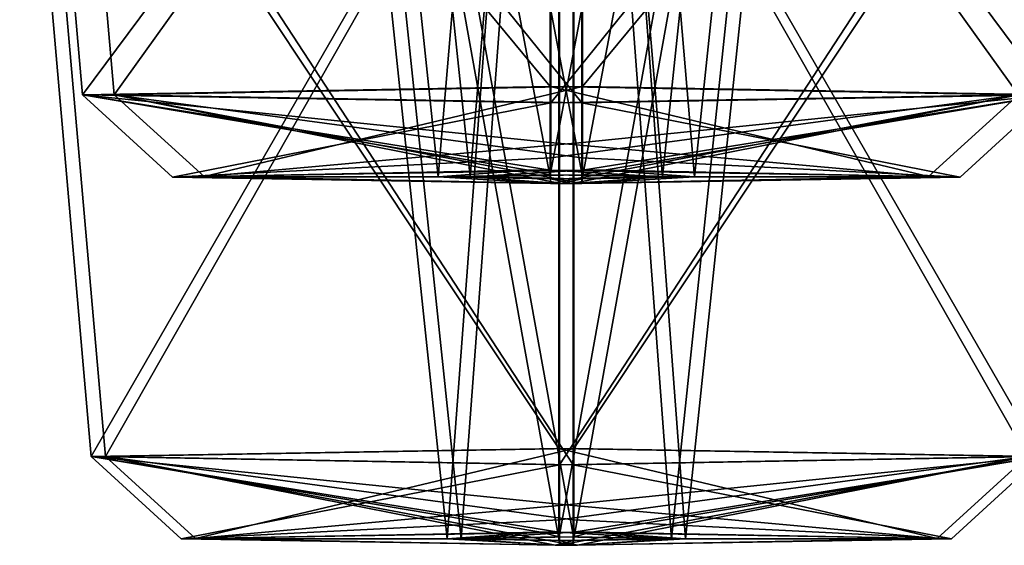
# Model space of a CAD drawing. Header units: inches. Extents: x 0.45 to 9.5, y -0.08 to 2.37.
# Tile 330 of 656: x 4.9274 to 5.0136, y -0.0812 to -0.0352. Entities that reach past the tile are written whole.
import ezdxf

# ---------------------------------------------------------------- set-up
doc = ezdxf.new("R2010")
doc.units = ezdxf.units.IN
doc.header["$LTSCALE"] = 86.857513
doc.header["$MEASUREMENT"] = 0
for name, color, linetype in [('4771', 7, 'CONTINUOUS'), ('4772', 7, 'CONTINUOUS'), ('4773', 7, 'CONTINUOUS'), ('4774', 7, 'CONTINUOUS'), ('4775', 7, 'CONTINUOUS'), ('4776', 7, 'CONTINUOUS'), ('4780', 7, 'CONTINUOUS'), ('4794', 7, 'CONTINUOUS'), ('4795', 7, 'CONTINUOUS'), ('4796', 7, 'CONTINUOUS'), ('4797', 7, 'CONTINUOUS'), ('4798', 7, 'CONTINUOUS'), ('4799', 7, 'CONTINUOUS'), ('4806', 7, 'CONTINUOUS'), ('4816', 7, 'CONTINUOUS'), ('4817', 7, 'CONTINUOUS'), ('4818', 7, 'CONTINUOUS'), ('4819', 7, 'CONTINUOUS'), ('4820', 7, 'CONTINUOUS'), ('4821', 7, 'CONTINUOUS'), ('4828', 7, 'CONTINUOUS'), ('4838', 7, 'CONTINUOUS'), ('4839', 7, 'CONTINUOUS'), ('4840', 7, 'CONTINUOUS'), ('4841', 7, 'CONTINUOUS'), ('4842', 7, 'CONTINUOUS'), ('4843', 7, 'CONTINUOUS'), ('4847', 7, 'CONTINUOUS')]:
    doc.layers.add(name, color=color, linetype=linetype)

msp = doc.modelspace()

# ---------------------------------------------------------------- linework, layer by layer
at = {"layer": '4771', "linetype": 'CONTINUOUS'}
for points in [[(4.976687, 0.015332, -6.323853), (5.022543, 0.014291, -6.277937), (4.976684, -0.041075, -6.319909), (4.976687, 0.015332, -6.323853)], [(5.022543, 0.014291, -6.277937), (4.976618, 0.013254, -6.232093), (5.017637, -0.04179, -6.2789), (5.022543, 0.014291, -6.277937)], [(5.022543, 0.014291, -6.277937), (5.017637, -0.04179, -6.2789), (4.976684, -0.041075, -6.319909), (5.022543, 0.014291, -6.277937)], [(4.976618, 0.013254, -6.232093), (4.976622, -0.042505, -6.237953), (5.017637, -0.04179, -6.2789), (4.976618, 0.013254, -6.232093)]]:
    msp.add_3dface(points, dxfattribs=at)
at = {"layer": '4772', "linetype": 'CONTINUOUS'}
for points in [[(4.976684, -0.041075, -6.319909), (5.017637, -0.04179, -6.2789), (4.976682, -0.045964, -6.317748), (4.976684, -0.041075, -6.319909)], [(4.976622, -0.042505, -6.237953), (5.009754, -0.048993, -6.278085), (5.017637, -0.04179, -6.2789), (4.976622, -0.042505, -6.237953)], [(4.978572, -0.048399, -6.312136), (4.976678, -0.048398, -6.312191), (5.017637, -0.04179, -6.2789), (4.978572, -0.048399, -6.312136)], [(5.017637, -0.04179, -6.2789), (4.976678, -0.048398, -6.312191), (4.976682, -0.045964, -6.317748), (5.017637, -0.04179, -6.2789)], [(5.009754, -0.048993, -6.278085), (4.978572, -0.048399, -6.312136), (5.017637, -0.04179, -6.2789), (5.009754, -0.048993, -6.278085)], [(5.009754, -0.048993, -6.278085), (4.976622, -0.042505, -6.237953), (4.976624, -0.047316, -6.240284), (5.009754, -0.048993, -6.278085)], [(4.976628, -0.049555, -6.245922), (5.009754, -0.048993, -6.278085), (4.976624, -0.047316, -6.240284), (4.976628, -0.049555, -6.245922)]]:
    msp.add_3dface(points, dxfattribs=at)
at = {"layer": '4773', "linetype": 'CONTINUOUS'}
for points in [[(4.976684, -0.041075, -6.319909), (4.943552, -0.04896, -6.280028), (4.935669, -0.04179, -6.278962), (4.976684, -0.041075, -6.319909)], [(4.943552, -0.04896, -6.280028), (4.976684, -0.041075, -6.319909), (4.976682, -0.045964, -6.317748), (4.943552, -0.04896, -6.280028)], [(4.976628, -0.049555, -6.245922), (4.976624, -0.047316, -6.240284), (4.935669, -0.04179, -6.278962), (4.976628, -0.049555, -6.245922)], [(4.943552, -0.04896, -6.280028), (4.974734, -0.049554, -6.245977), (4.935669, -0.04179, -6.278962), (4.943552, -0.04896, -6.280028)], [(4.974734, -0.049554, -6.245977), (4.976628, -0.049555, -6.245922), (4.935669, -0.04179, -6.278962), (4.974734, -0.049554, -6.245977)], [(4.976624, -0.047316, -6.240284), (4.976622, -0.042505, -6.237953), (4.935669, -0.04179, -6.278962), (4.976624, -0.047316, -6.240284)], [(4.976678, -0.048398, -6.312191), (4.943552, -0.04896, -6.280028), (4.976682, -0.045964, -6.317748), (4.976678, -0.048398, -6.312191)]]:
    msp.add_3dface(points, dxfattribs=at)
at = {"layer": '4774', "linetype": 'CONTINUOUS'}
for points in [[(4.930761, 0.01429, -6.27797), (4.976687, 0.015332, -6.323853), (4.935669, -0.04179, -6.278962), (4.930761, 0.01429, -6.27797)], [(4.976687, 0.015332, -6.323853), (4.976684, -0.041075, -6.319909), (4.935669, -0.04179, -6.278962), (4.976687, 0.015332, -6.323853)], [(4.976618, 0.013254, -6.232093), (4.930761, 0.01429, -6.27797), (4.976622, -0.042505, -6.237953), (4.976618, 0.013254, -6.232093)], [(4.976622, -0.042505, -6.237953), (4.930761, 0.01429, -6.27797), (4.935669, -0.04179, -6.278962), (4.976622, -0.042505, -6.237953)]]:
    msp.add_3dface(points, dxfattribs=at)
at = {"layer": '4775', "linetype": 'CONTINUOUS'}
for points in [[(4.976678, -0.048398, -6.312191), (4.966833, -0.048977, -6.279022), (4.943552, -0.04896, -6.280028), (4.976678, -0.048398, -6.312191)], [(4.943552, -0.04896, -6.280028), (4.966833, -0.048977, -6.279022), (4.974734, -0.049554, -6.245977), (4.943552, -0.04896, -6.280028)], [(4.97666, -0.048805, -6.288897), (4.966833, -0.048977, -6.279022), (4.976678, -0.048398, -6.312191), (4.97666, -0.048805, -6.288897)], [(4.966833, -0.048977, -6.279022), (4.976646, -0.049148, -6.269215), (4.974734, -0.049554, -6.245977), (4.966833, -0.048977, -6.279022)], [(4.976646, -0.049148, -6.269215), (4.986473, -0.048976, -6.279091), (4.976628, -0.049555, -6.245922), (4.976646, -0.049148, -6.269215)], [(4.976628, -0.049555, -6.245922), (4.986473, -0.048976, -6.279091), (5.009754, -0.048993, -6.278085), (4.976628, -0.049555, -6.245922)], [(4.978572, -0.048399, -6.312136), (4.97666, -0.048805, -6.288897), (4.976678, -0.048398, -6.312191), (4.978572, -0.048399, -6.312136)], [(4.986473, -0.048976, -6.279091), (4.97666, -0.048805, -6.288897), (4.978572, -0.048399, -6.312136), (4.986473, -0.048976, -6.279091)], [(5.009754, -0.048993, -6.278085), (4.986473, -0.048976, -6.279091), (4.978572, -0.048399, -6.312136), (5.009754, -0.048993, -6.278085)], [(4.974734, -0.049554, -6.245977), (4.976646, -0.049148, -6.269215), (4.976628, -0.049555, -6.245922), (4.974734, -0.049554, -6.245977)]]:
    msp.add_3dface(points, dxfattribs=at)
at = {"layer": '4776', "linetype": 'CONTINUOUS'}
for points in [[(4.954648, 0.066709, -6.276992), (4.976635, 0.066914, -6.254965), (4.966833, -0.048977, -6.279022), (4.954648, 0.066709, -6.276992)], [(4.976668, 0.066504, -6.298986), (4.954648, 0.066709, -6.276992), (4.97666, -0.048805, -6.288897), (4.976668, 0.066504, -6.298986)], [(4.97666, -0.048805, -6.288897), (4.954648, 0.066709, -6.276992), (4.966833, -0.048977, -6.279022), (4.97666, -0.048805, -6.288897)], [(4.976635, 0.066914, -6.254965), (4.976646, -0.049148, -6.269215), (4.966833, -0.048977, -6.279022), (4.976635, 0.066914, -6.254965)]]:
    msp.add_3dface(points, dxfattribs=at)
at = {"layer": '4780', "linetype": 'CONTINUOUS'}
for points in [[(4.976635, 0.066914, -6.254965), (4.998655, 0.066709, -6.27696), (4.976646, -0.049148, -6.269215), (4.976635, 0.066914, -6.254965)], [(4.976646, -0.049148, -6.269215), (4.998655, 0.066709, -6.27696), (4.986473, -0.048976, -6.279091), (4.976646, -0.049148, -6.269215)], [(4.986473, -0.048976, -6.279091), (4.976668, 0.066504, -6.298986), (4.97666, -0.048805, -6.288897), (4.986473, -0.048976, -6.279091)], [(4.998655, 0.066709, -6.27696), (4.976668, 0.066504, -6.298986), (4.986473, -0.048976, -6.279091), (4.998655, 0.066709, -6.27696)]]:
    msp.add_3dface(points, dxfattribs=at)
at = {"layer": '4794', "linetype": 'CONTINUOUS'}
for points in [[(4.975916, -0.001455, -5.301541), (5.023126, -0.001896, -5.254263), (4.975912, -0.072731, -5.296557), (4.975916, -0.001455, -5.301541)], [(5.023126, -0.001896, -5.254263), (4.975845, -0.002336, -5.207052), (5.016866, -0.073446, -5.255548), (5.023126, -0.001896, -5.254263)], [(4.975845, -0.002336, -5.207052), (4.975851, -0.074162, -5.214602), (5.016866, -0.073446, -5.255548), (4.975845, -0.002336, -5.207052)], [(4.975912, -0.072731, -5.296557), (5.023126, -0.001896, -5.254263), (5.016866, -0.073446, -5.255548), (4.975912, -0.072731, -5.296557)]]:
    msp.add_3dface(points, dxfattribs=at)
at = {"layer": '4795', "linetype": 'CONTINUOUS'}
for points in [[(4.975911, -0.077621, -5.294396), (4.975912, -0.072731, -5.296557), (5.016866, -0.073446, -5.255548), (4.975911, -0.077621, -5.294396)], [(4.975851, -0.074162, -5.214602), (5.008987, -0.080647, -5.254886), (5.016866, -0.073446, -5.255548), (4.975851, -0.074162, -5.214602)], [(4.975907, -0.080055, -5.28884), (4.975911, -0.077621, -5.294396), (5.016866, -0.073446, -5.255548), (4.975907, -0.080055, -5.28884)], [(4.977495, -0.080055, -5.2888), (4.975907, -0.080055, -5.28884), (5.016866, -0.073446, -5.255548), (4.977495, -0.080055, -5.2888)], [(5.008987, -0.080647, -5.254886), (4.977495, -0.080055, -5.2888), (5.016866, -0.073446, -5.255548), (5.008987, -0.080647, -5.254886)], [(5.008987, -0.080647, -5.254886), (4.975851, -0.074162, -5.214602), (4.975852, -0.078973, -5.216932), (5.008987, -0.080647, -5.254886)], [(4.975857, -0.081211, -5.22257), (5.008987, -0.080647, -5.254886), (4.975852, -0.078973, -5.216932), (4.975857, -0.081211, -5.22257)]]:
    msp.add_3dface(points, dxfattribs=at)
at = {"layer": '4796', "linetype": 'CONTINUOUS'}
for points in [[(4.975912, -0.072731, -5.296557), (4.942776, -0.080619, -5.256523), (4.934898, -0.073446, -5.25561), (4.975912, -0.072731, -5.296557)], [(4.942776, -0.080619, -5.256523), (4.975912, -0.072731, -5.296557), (4.975911, -0.077621, -5.294396), (4.942776, -0.080619, -5.256523)], [(4.942776, -0.080619, -5.256523), (4.974268, -0.081211, -5.222609), (4.934898, -0.073446, -5.25561), (4.942776, -0.080619, -5.256523)], [(4.974268, -0.081211, -5.222609), (4.975857, -0.081211, -5.22257), (4.934898, -0.073446, -5.25561), (4.974268, -0.081211, -5.222609)], [(4.934898, -0.073446, -5.25561), (4.975857, -0.081211, -5.22257), (4.975852, -0.078973, -5.216932), (4.934898, -0.073446, -5.25561)], [(4.975851, -0.074162, -5.214602), (4.934898, -0.073446, -5.25561), (4.975852, -0.078973, -5.216932), (4.975851, -0.074162, -5.214602)], [(4.975907, -0.080055, -5.28884), (4.942776, -0.080619, -5.256523), (4.975911, -0.077621, -5.294396), (4.975907, -0.080055, -5.28884)]]:
    msp.add_3dface(points, dxfattribs=at)
at = {"layer": '4797', "linetype": 'CONTINUOUS'}
for points in [[(4.928636, -0.001896, -5.254334), (4.975916, -0.001455, -5.301541), (4.934898, -0.073446, -5.25561), (4.928636, -0.001896, -5.254334)], [(4.975916, -0.001455, -5.301541), (4.975912, -0.072731, -5.296557), (4.934898, -0.073446, -5.25561), (4.975916, -0.001455, -5.301541)], [(4.975845, -0.002336, -5.207052), (4.928636, -0.001896, -5.254334), (4.975851, -0.074162, -5.214602), (4.975845, -0.002336, -5.207052)], [(4.928636, -0.001896, -5.254334), (4.934898, -0.073446, -5.25561), (4.975851, -0.074162, -5.214602), (4.928636, -0.001896, -5.254334)]]:
    msp.add_3dface(points, dxfattribs=at)
at = {"layer": '4798', "linetype": 'CONTINUOUS'}
for points in [[(4.975907, -0.080055, -5.28884), (4.966062, -0.080634, -5.255671), (4.942776, -0.080619, -5.256523), (4.975907, -0.080055, -5.28884)], [(4.975889, -0.080461, -5.265546), (4.966062, -0.080634, -5.255671), (4.975907, -0.080055, -5.28884), (4.975889, -0.080461, -5.265546)], [(4.985702, -0.080632, -5.255739), (4.975889, -0.080461, -5.265546), (4.977495, -0.080055, -5.2888), (4.985702, -0.080632, -5.255739)], [(4.977495, -0.080055, -5.2888), (4.975889, -0.080461, -5.265546), (4.975907, -0.080055, -5.28884), (4.977495, -0.080055, -5.2888)], [(5.008987, -0.080647, -5.254886), (4.985702, -0.080632, -5.255739), (4.977495, -0.080055, -5.2888), (5.008987, -0.080647, -5.254886)], [(4.942776, -0.080619, -5.256523), (4.966062, -0.080634, -5.255671), (4.974268, -0.081211, -5.222609), (4.942776, -0.080619, -5.256523)], [(4.966062, -0.080634, -5.255671), (4.975874, -0.080805, -5.245864), (4.974268, -0.081211, -5.222609), (4.966062, -0.080634, -5.255671)], [(4.974268, -0.081211, -5.222609), (4.975874, -0.080805, -5.245864), (4.975857, -0.081211, -5.22257), (4.974268, -0.081211, -5.222609)], [(4.975874, -0.080805, -5.245864), (4.985702, -0.080632, -5.255739), (4.975857, -0.081211, -5.22257), (4.975874, -0.080805, -5.245864)], [(4.975857, -0.081211, -5.22257), (4.985702, -0.080632, -5.255739), (5.008987, -0.080647, -5.254886), (4.975857, -0.081211, -5.22257)]]:
    msp.add_3dface(points, dxfattribs=at)
at = {"layer": '4799', "linetype": 'CONTINUOUS'}
for points in [[(4.952252, 0.05051, -5.253369), (4.975862, 0.050715, -5.229715), (4.966062, -0.080634, -5.255671), (4.952252, 0.05051, -5.253369)], [(4.975898, 0.050304, -5.276986), (4.952252, 0.05051, -5.253369), (4.975889, -0.080461, -5.265546), (4.975898, 0.050304, -5.276986)], [(4.975889, -0.080461, -5.265546), (4.952252, 0.05051, -5.253369), (4.966062, -0.080634, -5.255671), (4.975889, -0.080461, -5.265546)], [(4.975862, 0.050715, -5.229715), (4.975874, -0.080805, -5.245864), (4.966062, -0.080634, -5.255671), (4.975862, 0.050715, -5.229715)]]:
    msp.add_3dface(points, dxfattribs=at)
at = {"layer": '4806', "linetype": 'CONTINUOUS'}
for points in [[(4.975862, 0.050715, -5.229715), (4.999508, 0.05051, -5.253334), (4.975874, -0.080805, -5.245864), (4.975862, 0.050715, -5.229715)], [(4.975874, -0.080805, -5.245864), (4.999508, 0.05051, -5.253334), (4.985702, -0.080632, -5.255739), (4.975874, -0.080805, -5.245864)], [(4.985702, -0.080632, -5.255739), (4.975898, 0.050304, -5.276986), (4.975889, -0.080461, -5.265546), (4.985702, -0.080632, -5.255739)], [(4.999508, 0.05051, -5.253334), (4.975898, 0.050304, -5.276986), (4.985702, -0.080632, -5.255739), (4.999508, 0.05051, -5.253334)]]:
    msp.add_3dface(points, dxfattribs=at)
at = {"layer": '4816', "linetype": 'CONTINUOUS'}
for points in [[(5.021879, -0.001896, -3.600784), (4.974599, -0.001454, -3.553577), (5.015618, -0.073446, -3.599508), (5.021879, -0.001896, -3.600784)], [(4.974599, -0.001454, -3.553577), (4.974603, -0.072731, -3.558561), (5.015618, -0.073446, -3.599508), (4.974599, -0.001454, -3.553577)], [(4.97467, -0.002336, -3.648066), (5.021879, -0.001896, -3.600784), (4.974664, -0.074162, -3.640517), (4.97467, -0.002336, -3.648066)], [(5.021879, -0.001896, -3.600784), (5.015618, -0.073446, -3.599508), (4.974664, -0.074162, -3.640517), (5.021879, -0.001896, -3.600784)]]:
    msp.add_3dface(points, dxfattribs=at)
at = {"layer": '4817', "linetype": 'CONTINUOUS'}
for points in [[(4.974603, -0.072731, -3.558561), (5.007739, -0.080619, -3.598595), (5.015618, -0.073446, -3.599508), (4.974603, -0.072731, -3.558561)], [(5.007739, -0.080619, -3.598595), (4.974603, -0.072731, -3.558561), (4.974604, -0.077621, -3.560722), (5.007739, -0.080619, -3.598595)], [(4.976247, -0.081211, -3.632509), (4.974658, -0.081211, -3.632548), (5.015618, -0.073446, -3.599508), (4.976247, -0.081211, -3.632509)], [(5.015618, -0.073446, -3.599508), (4.974658, -0.081211, -3.632548), (4.974663, -0.078973, -3.638186), (5.015618, -0.073446, -3.599508)], [(4.974664, -0.074162, -3.640517), (5.015618, -0.073446, -3.599508), (4.974663, -0.078973, -3.638186), (4.974664, -0.074162, -3.640517)], [(5.007739, -0.080619, -3.598595), (4.976247, -0.081211, -3.632509), (5.015618, -0.073446, -3.599508), (5.007739, -0.080619, -3.598595)], [(4.974609, -0.080055, -3.566279), (5.007739, -0.080619, -3.598595), (4.974604, -0.077621, -3.560722), (4.974609, -0.080055, -3.566279)]]:
    msp.add_3dface(points, dxfattribs=at)
at = {"layer": '4818', "linetype": 'CONTINUOUS'}
for points in [[(4.974604, -0.077621, -3.560722), (4.974603, -0.072731, -3.558561), (4.93365, -0.073446, -3.59957), (4.974604, -0.077621, -3.560722)], [(4.974609, -0.080055, -3.566279), (4.974604, -0.077621, -3.560722), (4.93365, -0.073446, -3.59957), (4.974609, -0.080055, -3.566279)], [(4.941528, -0.080647, -3.600232), (4.97302, -0.080055, -3.566318), (4.93365, -0.073446, -3.59957), (4.941528, -0.080647, -3.600232)], [(4.974664, -0.074162, -3.640517), (4.941528, -0.080647, -3.600232), (4.93365, -0.073446, -3.59957), (4.974664, -0.074162, -3.640517)], [(4.97302, -0.080055, -3.566318), (4.974609, -0.080055, -3.566279), (4.93365, -0.073446, -3.59957), (4.97302, -0.080055, -3.566318)], [(4.941528, -0.080647, -3.600232), (4.974664, -0.074162, -3.640517), (4.974663, -0.078973, -3.638186), (4.941528, -0.080647, -3.600232)], [(4.974658, -0.081211, -3.632548), (4.941528, -0.080647, -3.600232), (4.974663, -0.078973, -3.638186), (4.974658, -0.081211, -3.632548)]]:
    msp.add_3dface(points, dxfattribs=at)
at = {"layer": '4819', "linetype": 'CONTINUOUS'}
for points in [[(4.974599, -0.001454, -3.553577), (4.92739, -0.001896, -3.600855), (4.974603, -0.072731, -3.558561), (4.974599, -0.001454, -3.553577)], [(4.92739, -0.001896, -3.600855), (4.97467, -0.002336, -3.648066), (4.93365, -0.073446, -3.59957), (4.92739, -0.001896, -3.600855)], [(4.974603, -0.072731, -3.558561), (4.92739, -0.001896, -3.600855), (4.93365, -0.073446, -3.59957), (4.974603, -0.072731, -3.558561)], [(4.97467, -0.002336, -3.648066), (4.974664, -0.074162, -3.640517), (4.93365, -0.073446, -3.59957), (4.97467, -0.002336, -3.648066)]]:
    msp.add_3dface(points, dxfattribs=at)
at = {"layer": '4820', "linetype": 'CONTINUOUS'}
for points in [[(4.941528, -0.080647, -3.600232), (4.964813, -0.080632, -3.599379), (4.97302, -0.080055, -3.566318), (4.941528, -0.080647, -3.600232)], [(4.964813, -0.080632, -3.599379), (4.974626, -0.080461, -3.589573), (4.97302, -0.080055, -3.566318), (4.964813, -0.080632, -3.599379)], [(4.97302, -0.080055, -3.566318), (4.974626, -0.080461, -3.589573), (4.974609, -0.080055, -3.566279), (4.97302, -0.080055, -3.566318)], [(4.974626, -0.080461, -3.589573), (4.984454, -0.080634, -3.599448), (4.974609, -0.080055, -3.566279), (4.974626, -0.080461, -3.589573)], [(4.974609, -0.080055, -3.566279), (4.984454, -0.080634, -3.599448), (5.007739, -0.080619, -3.598595), (4.974609, -0.080055, -3.566279)], [(4.974658, -0.081211, -3.632548), (4.964813, -0.080632, -3.599379), (4.941528, -0.080647, -3.600232), (4.974658, -0.081211, -3.632548)], [(4.974641, -0.080805, -3.609255), (4.964813, -0.080632, -3.599379), (4.974658, -0.081211, -3.632548), (4.974641, -0.080805, -3.609255)], [(4.984454, -0.080634, -3.599448), (4.974641, -0.080805, -3.609255), (4.976247, -0.081211, -3.632509), (4.984454, -0.080634, -3.599448)], [(4.976247, -0.081211, -3.632509), (4.974641, -0.080805, -3.609255), (4.974658, -0.081211, -3.632548), (4.976247, -0.081211, -3.632509)], [(5.007739, -0.080619, -3.598595), (4.984454, -0.080634, -3.599448), (4.976247, -0.081211, -3.632509), (5.007739, -0.080619, -3.598595)]]:
    msp.add_3dface(points, dxfattribs=at)
at = {"layer": '4821', "linetype": 'CONTINUOUS'}
for points in [[(4.974617, 0.050304, -3.578132), (4.998264, 0.05051, -3.601749), (4.974626, -0.080461, -3.589573), (4.974617, 0.050304, -3.578132)], [(4.974626, -0.080461, -3.589573), (4.998264, 0.05051, -3.601749), (4.984454, -0.080634, -3.599448), (4.974626, -0.080461, -3.589573)], [(4.974653, 0.050715, -3.625403), (4.974641, -0.080805, -3.609255), (4.984454, -0.080634, -3.599448), (4.974653, 0.050715, -3.625403)], [(4.998264, 0.05051, -3.601749), (4.974653, 0.050715, -3.625403), (4.984454, -0.080634, -3.599448), (4.998264, 0.05051, -3.601749)]]:
    msp.add_3dface(points, dxfattribs=at)
at = {"layer": '4828', "linetype": 'CONTINUOUS'}
for points in [[(4.974653, 0.050715, -3.625403), (4.951007, 0.05051, -3.601784), (4.974641, -0.080805, -3.609255), (4.974653, 0.050715, -3.625403)], [(4.951007, 0.05051, -3.601784), (4.974617, 0.050304, -3.578132), (4.964813, -0.080632, -3.599379), (4.951007, 0.05051, -3.601784)], [(4.974641, -0.080805, -3.609255), (4.951007, 0.05051, -3.601784), (4.964813, -0.080632, -3.599379), (4.974641, -0.080805, -3.609255)], [(4.964813, -0.080632, -3.599379), (4.974617, 0.050304, -3.578132), (4.974626, -0.080461, -3.589573), (4.964813, -0.080632, -3.599379)]]:
    msp.add_3dface(points, dxfattribs=at)
at = {"layer": '4838', "linetype": 'CONTINUOUS'}
for points in [[(5.019754, 0.01429, -2.577149), (4.973828, 0.015332, -2.531265), (5.014846, -0.04179, -2.576156), (5.019754, 0.01429, -2.577149)], [(4.973828, 0.015332, -2.531265), (4.973831, -0.041075, -2.535209), (5.014846, -0.04179, -2.576156), (4.973828, 0.015332, -2.531265)], [(4.973898, 0.013253, -2.623026), (5.019754, 0.01429, -2.577149), (4.973893, -0.042505, -2.617165), (4.973898, 0.013253, -2.623026)], [(4.973893, -0.042505, -2.617165), (5.019754, 0.01429, -2.577149), (5.014846, -0.04179, -2.576156), (4.973893, -0.042505, -2.617165)]]:
    msp.add_3dface(points, dxfattribs=at)
at = {"layer": '4839', "linetype": 'CONTINUOUS'}
for points in [[(5.006964, -0.04896, -2.57509), (4.973831, -0.041075, -2.535209), (4.973833, -0.045964, -2.53737), (5.006964, -0.04896, -2.57509)], [(4.973831, -0.041075, -2.535209), (5.006964, -0.04896, -2.57509), (5.014846, -0.04179, -2.576156), (4.973831, -0.041075, -2.535209)], [(4.973887, -0.049555, -2.609197), (4.973891, -0.047316, -2.614835), (5.014846, -0.04179, -2.576156), (4.973887, -0.049555, -2.609197)], [(4.975781, -0.049554, -2.609141), (4.973887, -0.049555, -2.609197), (5.014846, -0.04179, -2.576156), (4.975781, -0.049554, -2.609141)], [(4.973891, -0.047316, -2.614835), (4.973893, -0.042505, -2.617165), (5.014846, -0.04179, -2.576156), (4.973891, -0.047316, -2.614835)], [(5.006964, -0.04896, -2.57509), (4.975781, -0.049554, -2.609141), (5.014846, -0.04179, -2.576156), (5.006964, -0.04896, -2.57509)], [(4.973837, -0.048398, -2.542927), (5.006964, -0.04896, -2.57509), (4.973833, -0.045964, -2.53737), (4.973837, -0.048398, -2.542927)]]:
    msp.add_3dface(points, dxfattribs=at)
at = {"layer": '4840', "linetype": 'CONTINUOUS'}
for points in [[(4.973831, -0.041075, -2.535209), (4.932878, -0.04179, -2.576218), (4.973833, -0.045964, -2.53737), (4.973831, -0.041075, -2.535209)], [(4.940761, -0.048993, -2.577033), (4.971943, -0.048399, -2.542982), (4.932878, -0.04179, -2.576218), (4.940761, -0.048993, -2.577033)], [(4.973893, -0.042505, -2.617165), (4.940761, -0.048993, -2.577033), (4.932878, -0.04179, -2.576218), (4.973893, -0.042505, -2.617165)], [(4.971943, -0.048399, -2.542982), (4.973837, -0.048398, -2.542927), (4.932878, -0.04179, -2.576218), (4.971943, -0.048399, -2.542982)], [(4.932878, -0.04179, -2.576218), (4.973837, -0.048398, -2.542927), (4.973833, -0.045964, -2.53737), (4.932878, -0.04179, -2.576218)], [(4.940761, -0.048993, -2.577033), (4.973893, -0.042505, -2.617165), (4.973891, -0.047316, -2.614835), (4.940761, -0.048993, -2.577033)], [(4.973887, -0.049555, -2.609197), (4.940761, -0.048993, -2.577033), (4.973891, -0.047316, -2.614835), (4.973887, -0.049555, -2.609197)]]:
    msp.add_3dface(points, dxfattribs=at)
at = {"layer": '4841', "linetype": 'CONTINUOUS'}
for points in [[(4.973828, 0.015332, -2.531265), (4.927972, 0.014291, -2.577181), (4.973831, -0.041075, -2.535209), (4.973828, 0.015332, -2.531265)], [(4.927972, 0.014291, -2.577181), (4.973898, 0.013253, -2.623026), (4.932878, -0.04179, -2.576218), (4.927972, 0.014291, -2.577181)], [(4.927972, 0.014291, -2.577181), (4.932878, -0.04179, -2.576218), (4.973831, -0.041075, -2.535209), (4.927972, 0.014291, -2.577181)], [(4.973898, 0.013253, -2.623026), (4.973893, -0.042505, -2.617165), (4.932878, -0.04179, -2.576218), (4.973898, 0.013253, -2.623026)]]:
    msp.add_3dface(points, dxfattribs=at)
at = {"layer": '4842', "linetype": 'CONTINUOUS'}
for points in [[(4.940761, -0.048993, -2.577033), (4.964042, -0.048976, -2.576028), (4.971943, -0.048399, -2.542982), (4.940761, -0.048993, -2.577033)], [(4.973887, -0.049555, -2.609197), (4.964042, -0.048976, -2.576028), (4.940761, -0.048993, -2.577033), (4.973887, -0.049555, -2.609197)], [(4.964042, -0.048976, -2.576028), (4.973855, -0.048805, -2.566221), (4.971943, -0.048399, -2.542982), (4.964042, -0.048976, -2.576028)], [(4.97387, -0.049148, -2.585903), (4.964042, -0.048976, -2.576028), (4.973887, -0.049555, -2.609197), (4.97387, -0.049148, -2.585903)], [(4.971943, -0.048399, -2.542982), (4.973855, -0.048805, -2.566221), (4.973837, -0.048398, -2.542927), (4.971943, -0.048399, -2.542982)], [(4.973855, -0.048805, -2.566221), (4.983682, -0.048977, -2.576096), (4.973837, -0.048398, -2.542927), (4.973855, -0.048805, -2.566221)], [(4.973837, -0.048398, -2.542927), (4.983682, -0.048977, -2.576096), (5.006964, -0.04896, -2.57509), (4.973837, -0.048398, -2.542927)], [(4.983682, -0.048977, -2.576096), (4.97387, -0.049148, -2.585903), (4.975781, -0.049554, -2.609141), (4.983682, -0.048977, -2.576096)], [(5.006964, -0.04896, -2.57509), (4.983682, -0.048977, -2.576096), (4.975781, -0.049554, -2.609141), (5.006964, -0.04896, -2.57509)], [(4.975781, -0.049554, -2.609141), (4.97387, -0.049148, -2.585903), (4.973887, -0.049555, -2.609197), (4.975781, -0.049554, -2.609141)]]:
    msp.add_3dface(points, dxfattribs=at)
at = {"layer": '4843', "linetype": 'CONTINUOUS'}
for points in [[(4.973847, 0.066504, -2.556133), (4.995867, 0.066709, -2.578126), (4.973855, -0.048805, -2.566221), (4.973847, 0.066504, -2.556133)], [(4.973855, -0.048805, -2.566221), (4.995867, 0.066709, -2.578126), (4.983682, -0.048977, -2.576096), (4.973855, -0.048805, -2.566221)], [(4.97388, 0.066914, -2.600153), (4.97387, -0.049148, -2.585903), (4.983682, -0.048977, -2.576096), (4.97388, 0.066914, -2.600153)], [(4.995867, 0.066709, -2.578126), (4.97388, 0.066914, -2.600153), (4.983682, -0.048977, -2.576096), (4.995867, 0.066709, -2.578126)]]:
    msp.add_3dface(points, dxfattribs=at)
at = {"layer": '4847', "linetype": 'CONTINUOUS'}
for points in [[(4.97388, 0.066914, -2.600153), (4.95186, 0.066709, -2.578159), (4.97387, -0.049148, -2.585903), (4.97388, 0.066914, -2.600153)], [(4.95186, 0.066709, -2.578159), (4.973847, 0.066504, -2.556133), (4.964042, -0.048976, -2.576028), (4.95186, 0.066709, -2.578159)], [(4.97387, -0.049148, -2.585903), (4.95186, 0.066709, -2.578159), (4.964042, -0.048976, -2.576028), (4.97387, -0.049148, -2.585903)], [(4.964042, -0.048976, -2.576028), (4.973847, 0.066504, -2.556133), (4.973855, -0.048805, -2.566221), (4.964042, -0.048976, -2.576028)]]:
    msp.add_3dface(points, dxfattribs=at)

doc.saveas('drawing.dxf')
